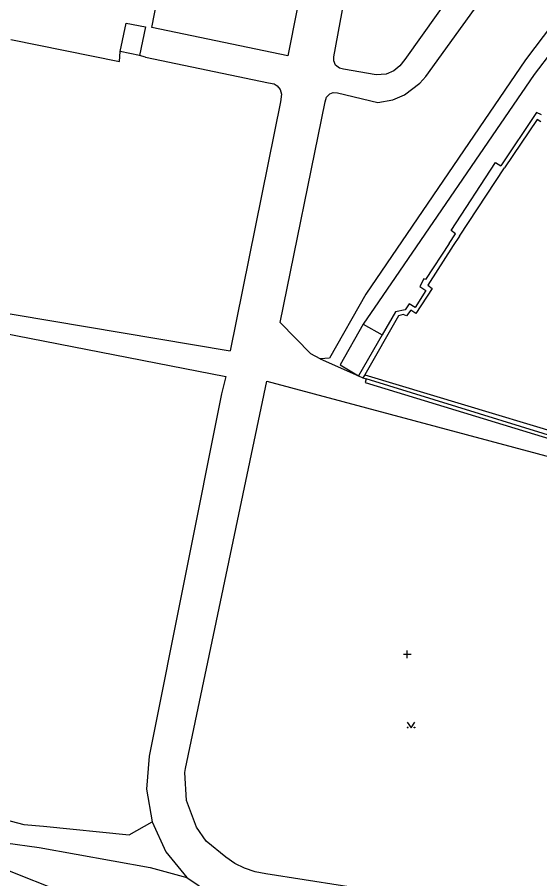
# Model space of a CAD drawing. Extents: x -599951 to -598963, y -1164095 to -1162939.
# Drawn here: x -599741.3 to -599672.6, y -1163376.2 to -1163262.9 of the extents above; entities that cross this region are included whole.
import ezdxf

# ---------------------------------------------------------------- set-up
doc = ezdxf.new("R2010")
doc.units = 0
for name, color, linetype in [('Level 11', 7, 'Continuous'), ('Level 36', 7, 'Continuous'), ('Level 51', 7, 'Continuous'), ('Level 54', 7, 'Continuous'), ('Level 7', 7, 'Continuous')]:
    doc.layers.add(name, color=color, linetype=linetype)

msp = doc.modelspace()

# ---------------------------------------------------------------- linework, layer by layer
at = {"layer": 'Level 11'}
for points in [[(-599727.88, -1163268.75), (-599727.78, -1163267.47)], [(-599724.45, -1163268.18), (-599725.24, -1163267.98)], [(-599746.46, -1163301.22), (-599713.33, -1163306.79)], [(-599746.93, -1163303.74), (-599713.91, -1163310.14), (-599714.46, -1163312.43)], [(-599742.96, -1163368.36), (-599740.46, -1163369.05)], [(-599740.46, -1163369.05), (-599737.87, -1163369.24), (-599726.61, -1163370.38), (-599723.59, -1163368.69)], [(-599742.86, -1163371.45), (-599738.43, -1163372.07), (-599723.86, -1163374.69), (-599719.01, -1163376.01)], [(-599711.42, -1163374.78), (-599712.7, -1163374.14), (-599713.89, -1163373.32)], [(-599708.64, -1163375.52), (-599710.05, -1163375.25), (-599711.42, -1163374.78)], [(-599664.35, -1163382.45), (-599679.22, -1163380.15), (-599693.5, -1163377.9), (-599708.64, -1163375.52)]]:
    msp.add_lwpolyline(points, dxfattribs=at)
at = {"layer": 'Level 36'}
for p, q in [((-599690.54, -1163346.66), (-599689.54, -1163346.66)), ((-599690.04, -1163347.16), (-599690.04, -1163346.16))]:
    msp.add_line(p, q, dxfattribs=at)
msp.add_lwpolyline([(-599690.04, -1163355.59), (-599689.54, -1163356.34), (-599689.04, -1163355.59)], dxfattribs=at)
for centre in [(-599689.99, -1163356.29), (-599689.09, -1163356.29)]:
    msp.add_circle(centre, 0.05, dxfattribs=at)
at = {"layer": 'Level 51'}
for points in [[(-599656.82, -1163244.52), (-599657.47, -1163245.37), (-599657.98, -1163246.69), (-599674.5, -1163268.56), (-599695.49, -1163299.35), (-599700.25, -1163307.77), (-599701.5, -1163307.82)], [(-599673.05, -1163275.46), (-599677.73, -1163282.47)], [(-599672.39, -1163275.78), (-599673.05, -1163275.46)], [(-599684.28, -1163290.97), (-599678.46, -1163282.05)], [(-599678.46, -1163282.05), (-599677.73, -1163282.47)], [(-599683.69, -1163291.39), (-599684.28, -1163290.97)], [(-599684.51, -1163292.68), (-599683.69, -1163291.39)], [(-599684.51, -1163292.68), (-599687.66, -1163297.42)], [(-599687.86, -1163297.33), (-599688.41, -1163298.32)], [(-599687.66, -1163297.42), (-599687.86, -1163297.33)], [(-599687.61, -1163298.84), (-599689, -1163301.07)], [(-599688.41, -1163298.32), (-599687.61, -1163298.84)], [(-599690.33, -1163301.38), (-599691.57, -1163301.67)], [(-599689.81, -1163300.59), (-599690.33, -1163301.38)], [(-599689, -1163301.07), (-599689.81, -1163300.59)], [(-599691.57, -1163301.67), (-599693.36, -1163304.69)], [(-599702.71, -1163307.16), (-599706.75, -1163303.05)], [(-599693.36, -1163304.69), (-599696.43, -1163310.05)], [(-599701.5, -1163307.82), (-599702.71, -1163307.16)], [(-599696.43, -1163310.05), (-599695.88, -1163310.34)], [(-599695.88, -1163310.34), (-599695.43, -1163310.48)], [(-599695.43, -1163310.48), (-599695.56, -1163310.95)], [(-599695.56, -1163310.95), (-599660.39, -1163321.66)]]:
    msp.add_lwpolyline(points, dxfattribs=at)
at = {"layer": 'Level 54'}
for points in [[(-599723.61, -1163264.28), (-599716.13, -1163225.83)], [(-599698.32, -1163230.71), (-599705.76, -1163268)], [(-599699.71, -1163268.16), (-599693.13, -1163232.47)], [(-599675.29, -1163247.3), (-599690.37, -1163268.51)], [(-599656.48, -1163248.34), (-599673.35, -1163270.49)], [(-599687.6, -1163270.72), (-599672.89, -1163250.33)], [(-599727.78, -1163267.47), (-599726.99, -1163263.71)], [(-599726.99, -1163263.71), (-599724.44, -1163264.19)], [(-599724.44, -1163264.19), (-599725.24, -1163267.98)], [(-599705.76, -1163268), (-599723.61, -1163264.28)], [(-599742.18, -1163265.86), (-599727.88, -1163268.75)], [(-599725.24, -1163267.98), (-599727.78, -1163267.47)], [(-599724.45, -1163268.18), (-599708.29, -1163271.55)], [(-599699.7, -1163268.67), (-599699.71, -1163268.16)], [(-599699.47, -1163269.24), (-599699.7, -1163268.67)], [(-599690.37, -1163268.51), (-599691, -1163269.32)], [(-599698.93, -1163269.63), (-599699.47, -1163269.24)], [(-599698.43, -1163269.75), (-599698.93, -1163269.63)], [(-599694.13, -1163270.53), (-599698.43, -1163269.75)], [(-599691, -1163269.32), (-599691.8, -1163270)], [(-599692.8, -1163270.42), (-599694.13, -1163270.53)], [(-599673.35, -1163270.49), (-599693.82, -1163300.34)], [(-599691.8, -1163270), (-599692.8, -1163270.42)], [(-599688.37, -1163271.62), (-599687.6, -1163270.72)], [(-599708.29, -1163271.55), (-599707.54, -1163271.7)], [(-599707.54, -1163271.7), (-599707.13, -1163271.97)], [(-599707.13, -1163271.97), (-599706.74, -1163272.43)], [(-599690.39, -1163273.13), (-599688.37, -1163271.62)], [(-599706.74, -1163272.43), (-599706.56, -1163273.07)], [(-599706.56, -1163273.07), (-599706.69, -1163274.08)], [(-599700.68, -1163273.45), (-599700.24, -1163273)], [(-599700.24, -1163273), (-599699.77, -1163272.82)], [(-599699.77, -1163272.82), (-599699.21, -1163272.89)], [(-599699.21, -1163272.89), (-599693.89, -1163274.14)], [(-599691.92, -1163273.79), (-599690.39, -1163273.13)], [(-599706.69, -1163274.08), (-599713.33, -1163306.79)], [(-599706.75, -1163303.05), (-599700.85, -1163274.05)], [(-599700.85, -1163274.05), (-599700.68, -1163273.45)], [(-599693.89, -1163274.14), (-599691.92, -1163273.79)], [(-599672.95, -1163276.39), (-599677.24, -1163282.75)], [(-599672.46, -1163276.68), (-599672.95, -1163276.39)], [(-599683.19, -1163291.73), (-599677.24, -1163282.75)], [(-599683.19, -1163291.73), (-599684.02, -1163292.96)], [(-599684.02, -1163292.96), (-599687.34, -1163298.14)], [(-599686.76, -1163298.58), (-599688.91, -1163301.86)], [(-599687.34, -1163298.14), (-599686.76, -1163298.58)], [(-599693.82, -1163300.34), (-599695.84, -1163303.27)], [(-599689.57, -1163301.43), (-599690.16, -1163302.18)], [(-599688.91, -1163301.86), (-599689.57, -1163301.43)], [(-599691.21, -1163302.19), (-599695.63, -1163309.93)], [(-599690.58, -1163302), (-599691.21, -1163302.19)], [(-599690.16, -1163302.18), (-599690.58, -1163302)], [(-599695.84, -1163303.27), (-599698.86, -1163308.63)], [(-599695.84, -1163303.27), (-599693.36, -1163304.69)], [(-599701.5, -1163307.82), (-599696.43, -1163310.05)], [(-599698.86, -1163308.63), (-599696.43, -1163310.05)], [(-599695.63, -1163309.93), (-599695.88, -1163310.34)], [(-599695.63, -1163309.93), (-599657.18, -1163321.5)], [(-599660.24, -1163321.33), (-599695.43, -1163310.48)], [(-599719.21, -1163361.66), (-599708.51, -1163310.78)], [(-599708.51, -1163310.78), (-599659.84, -1163323.77)], [(-599714.46, -1163312.43), (-599723.98, -1163360.07)], [(-599723.98, -1163360.07), (-599724.34, -1163364.41)], [(-599719.27, -1163362.19), (-599719.21, -1163361.66)], [(-599719.06, -1163365.9), (-599719.27, -1163362.19)], [(-599724.34, -1163364.41), (-599723.59, -1163368.69)], [(-599717.76, -1163369.38), (-599719.06, -1163365.9)], [(-599723.59, -1163368.69), (-599721.79, -1163372.62)], [(-599716.49, -1163371.23), (-599717.76, -1163369.38)], [(-599713.89, -1163373.32), (-599716.49, -1163371.23)], [(-599721.79, -1163372.62), (-599719.01, -1163376.01)], [(-599719.01, -1163376.01), (-599716.02, -1163378.02)]]:
    msp.add_lwpolyline(points, dxfattribs=at)
at = {"layer": 'Level 7'}
msp.add_lwpolyline([(-599719.68, -1163384.18), (-599758.44, -1163368.75)], dxfattribs=at)

doc.saveas('drawing.dxf')
